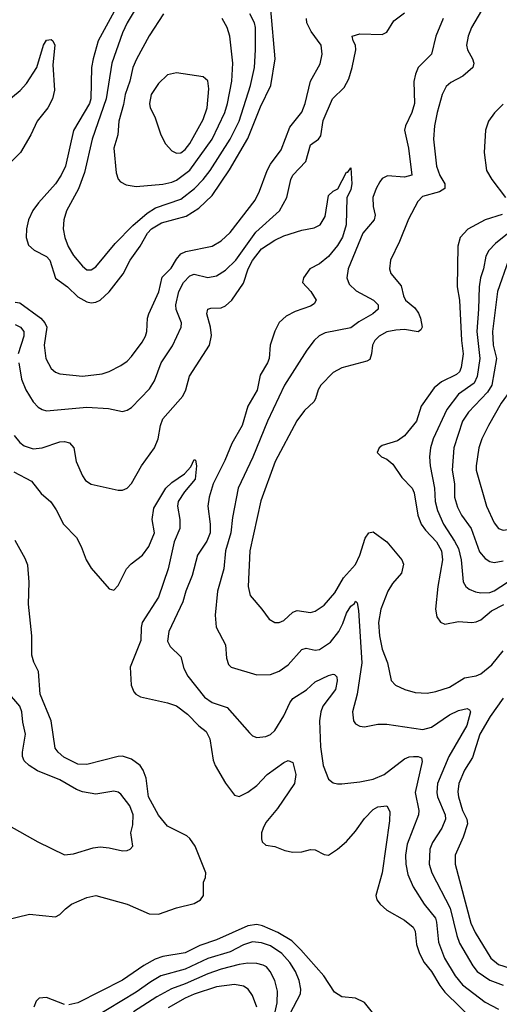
# Model space of a CAD drawing. Header units: inches. Extents: x 1682530 to 1839546, y 640742 to 791647.
# Tile 521 of 656: x 1777650 to 1779793, y 662823 to 667224. Entities that reach past the tile are written whole.
import ezdxf

# ---------------------------------------------------------------- set-up
doc = ezdxf.new("R2010")
doc.units = ezdxf.units.IN
doc.header["$MEASUREMENT"] = 0
doc.layers.add('B7676', color=7, linetype='Continuous')

msp = doc.modelspace()

# ---------------------------------------------------------------- linework, layer by layer
at = {"layer": 'B7676', "color": 5}
for points, elevation in [([(1778098.2, 667310), (1778000.3, 667130), (1777977.5, 667050), (1777971, 667010), (1777968.2, 666870), (1777961.7, 666850), (1777890, 666728.5), (1777854.1, 666570), (1777835.9, 666530), (1777810.1, 666489.9), (1777733.6, 666406.4), (1777708.2, 666371.8), (1777689.5, 666330), (1777680.7, 666290), (1777679.1, 666250), (1777690, 666217), (1777714.7, 666194.7), (1777770, 666165.8), (1777784.4, 666150), (1777810, 666069.3), (1777863.8, 666030), (1777910, 665985.5), (1777950, 665963.2), (1777970, 665959.3), (1777990, 665961.6), (1778010, 665971.1), (1778050, 666007.5), (1778112.4, 666087.6), (1778142.9, 666150), (1778188.6, 666211.4), (1778221.2, 666270), (1778239.4, 666290), (1778283.1, 666316.9), (1778393.3, 666346.7), (1778450, 666381.8), (1778510, 666438.3), (1778587.2, 666552.8), (1778670, 666693.1), (1778725.4, 666834.6), (1778771.7, 666930), (1778791.3, 667050), (1778771.9, 667270)], 620), ([(1779728.8, 667291.2), (1779669.4, 667190), (1779653.1, 667150), (1779646.3, 667110), (1779651.6, 667090), (1779673.8, 667050), (1779679.2, 667030), (1779675, 667010), (1779630, 666972.6), (1779576.1, 666943.9), (1779554.8, 666925.2), (1779537.7, 666890), (1779515.8, 666810), (1779503, 666750), (1779499.1, 666690), (1779512.9, 666570), (1779527.8, 666527.8), (1779550.1, 666490), (1779550.2, 666470), (1779525.1, 666454.9), (1779450, 666433.5), (1779428.3, 666411.7), (1779387.2, 666332.8), (1779347.1, 666232.9), (1779307.2, 666150), (1779302.4, 666110), (1779307.8, 666090), (1779354.9, 666034.9), (1779364.5, 665990), (1779374.3, 665970), (1779415.6, 665935.6), (1779432.2, 665912.2), (1779440.9, 665890), (1779447.8, 665850), (1779442, 665838), (1779430, 665828.5), (1779370, 665838.8), (1779330, 665837.2), (1779290, 665828.6), (1779256.2, 665810), (1779236.8, 665790), (1779226.1, 665770), (1779222.5, 665730), (1779214.4, 665705.6), (1779201.5, 665698.5), (1779090, 665668.2), (1779050, 665646.8), (1778995.4, 665590), (1778983, 665570), (1778972.1, 665530), (1778963.8, 665516.2), (1778922.3, 665477.7), (1778888.3, 665431.7), (1778790.9, 665249.1), (1778727, 665073), (1778678.8, 664850), (1778670.2, 664690.2), (1778680.3, 664650), (1778731.6, 664590), (1778764.1, 664544.1), (1778790, 664530.3), (1778810, 664530.3), (1778830, 664538.3), (1778870, 664575.2), (1778890, 664583.8), (1778950, 664574), (1778970, 664579.7), (1779010, 664607.2), (1779058, 664662), (1779097.1, 664730), (1779150.3, 664789.7), (1779169.4, 664830), (1779193.8, 664906.2), (1779210, 664930.2), (1779230, 664935), (1779290, 664891), (1779358.1, 664810), (1779365, 664790), (1779356.4, 664750), (1779315.2, 664704.8), (1779294.9, 664670), (1779263.8, 664590), (1779253.8, 664530), (1779257.2, 664470), (1779270, 664410.4), (1779293.8, 664350), (1779310.1, 664270.1), (1779328.9, 664250), (1779370.1, 664230.1), (1779417.2, 664217.2), (1779470, 664213.8), (1779510, 664221.4), (1779570, 664241), (1779637.1, 664282.9), (1779690, 664291.9), (1779710, 664300.1), (1779759, 664341), (1779810, 664403.7)], 580), ([(1777645.8, 665690), (1777658.1, 665618.1), (1777676.8, 665570), (1777710, 665516.1), (1777732, 665492), (1777750, 665481.2), (1777770, 665476.3), (1777950, 665492.3), (1778046.2, 665486.2), (1778110, 665473.6), (1778130, 665478.5), (1778150, 665490.3), (1778230, 665574.9), (1778252.3, 665610), (1778282.3, 665690), (1778333, 665767), (1778371.6, 665850), (1778372.4, 665870), (1778349.4, 665929.4), (1778347.5, 665950), (1778360.4, 666010), (1778382, 666050), (1778410, 666079.5), (1778430, 666087), (1778490, 666071.5), (1778530, 666079.8), (1778570, 666104.6), (1778616.2, 666150), (1778705.2, 666274.8), (1778810.6, 666370), (1778843.7, 666430), (1778861.4, 666510), (1778869.9, 666530), (1778928.2, 666590), (1778950, 666664.2), (1778985.7, 666690), (1778995.4, 666704.6), (1779005.9, 666774.1), (1779047.5, 666870), (1779099.1, 666920.9), (1779119.9, 666960.1), (1779136.2, 667010), (1779152.1, 667090), (1779150.8, 667110.8), (1779139.6, 667130), (1779136, 667150), (1779170, 667160.7), (1779270, 667158.8), (1779290, 667169.2), (1779321.3, 667218.7), (1779370, 667254.4)], 560), ([(1778175.2, 667284.8), (1778130.1, 667210), (1778110, 667165.1), (1778062.3, 667030), (1778036.3, 666870), (1777973.9, 666690), (1777939.4, 666540.6), (1777912.2, 666467.8), (1777859.3, 666370), (1777846.4, 666330), (1777843.8, 666290), (1777851.7, 666250), (1777866.6, 666210), (1777890.6, 666170.6), (1777930, 666122.8), (1777950, 666106.4), (1777970, 666106.7), (1777990, 666118.9), (1778076.1, 666223.9), (1778155.2, 666304.8), (1778220, 666360), (1778256.5, 666383.5), (1778370, 666422.6), (1778431, 666469), (1778470, 666509.5), (1778500.6, 666550), (1778590.3, 666690), (1778630.7, 666770), (1778681.7, 666930), (1778698.4, 667010), (1778704.3, 667090), (1778704.1, 667190), (1778698.9, 667210), (1778678.7, 667250)], 640), ([(1778291.9, 667250), (1778228.4, 667151.6), (1778171.7, 667048.3), (1778155.9, 667010), (1778142.5, 666950), (1778121.7, 666890), (1778114.1, 666845.9), (1778092.3, 666770), (1778088.9, 666710), (1778070.1, 666650), (1778080.5, 666540.5), (1778090, 666510.8), (1778099.9, 666499.9), (1778126.4, 666486.4), (1778170, 666479), (1778290, 666489.6), (1778330, 666497.9), (1778350, 666507.2), (1778410, 666552.3), (1778509.7, 666690.3), (1778566.2, 666810), (1778578.3, 666850), (1778597.8, 666950), (1778602.9, 667030), (1778588.4, 667150), (1778576.5, 667190), (1778555.3, 667230)], 660), ([(1777630, 665961.9), (1777650, 665959), (1777743.7, 665890), (1777762.9, 665870), (1777770.6, 665850), (1777759.3, 665770), (1777766.8, 665710), (1777790, 665665.3), (1777810, 665648.2), (1777830, 665640.6), (1777930, 665630.9), (1778018, 665642), (1778050, 665651.8), (1778101.7, 665678.3), (1778130, 665697.8), (1778150, 665718.6), (1778197.6, 665782.4), (1778211.9, 665810), (1778218, 665830), (1778221, 665890), (1778226.5, 665910), (1778272.3, 666007.7), (1778286.9, 666073.1), (1778327.1, 666112.9), (1778350, 666153.7), (1778370, 666177.4), (1778392.3, 666187.7), (1778510, 666211.5), (1778550, 666236.1), (1778590, 666273.8), (1778701.8, 666418.2), (1778721.9, 666458.1), (1778755.2, 666550), (1778770, 666578), (1778817.7, 666642.3), (1778856.7, 666743.3), (1778910, 666811.2), (1778926.2, 666850), (1778949.9, 666950.1), (1778992.3, 667027.7), (1779001.7, 667070), (1778996.7, 667110), (1778952, 667172), (1778933.5, 667210), (1778931.1, 667230)], 580), ([(1779542.5, 667230), (1779509.4, 667150), (1779490.2, 667070), (1779430, 667010.8), (1779418.6, 666981.4), (1779411.8, 666948.2), (1779413.9, 666850), (1779402.2, 666810), (1779373.2, 666750), (1779368.8, 666730), (1779387.8, 666650), (1779402, 666530), (1779370, 666520.5), (1779292.9, 666527.1), (1779270, 666514), (1779259.8, 666499.8), (1779242.2, 666470), (1779228.3, 666430), (1779228.7, 666390), (1779237.6, 666350), (1779233.8, 666330), (1779183.5, 666270), (1779118, 666110), (1779112.3, 666070), (1779122, 666042), (1779152.9, 666012.9), (1779230.2, 665970), (1779251.3, 665950), (1779251.6, 665930), (1779228, 665910), (1779165.6, 665874.4), (1779130, 665846.2), (1779015.5, 665824.5), (1778988.7, 665811.3), (1778965.4, 665790), (1778933.1, 665746.9), (1778833.8, 665590), (1778757.4, 665430), (1778691.5, 665268.5), (1778625.8, 665130), (1778600.9, 664999.1), (1778593.8, 664930), (1778569.6, 664850), (1778561.5, 664770), (1778534.2, 664670), (1778523.1, 664563.1), (1778528.3, 664508.3), (1778570.2, 664430), (1778574.3, 664370), (1778582.6, 664342.6), (1778594.8, 664330), (1778710, 664296.5), (1778770, 664296.9), (1778810, 664312.4), (1778850, 664340.2), (1778910, 664408.5), (1778930, 664414.8), (1778970, 664405.4), (1778990, 664408.6), (1779038.5, 664441.5), (1779075.8, 664490), (1779094.1, 664525.9), (1779110, 664572), (1779130, 664602.2), (1779145.6, 664614.4), (1779150, 664625.5), (1779157.3, 664617.3), (1779163.6, 664583.6), (1779178.6, 664350), (1779158.4, 664210), (1779137.2, 664130), (1779141.7, 664090), (1779150, 664077.1), (1779170, 664066), (1779190, 664064), (1779250, 664074.9), (1779290, 664075.8), (1779451.8, 664051.8), (1779490, 664061.4), (1779570, 664117.6), (1779610, 664136.3), (1779650, 664145.3), (1779659.2, 664139.2), (1779663.6, 664130), (1779647.4, 664070), (1779566.8, 663930), (1779517.4, 663810), (1779513.3, 663770), (1779517.4, 663750), (1779550.6, 663670), (1779552.4, 663650), (1779536.6, 663610), (1779494.1, 663545.9), (1779482.8, 663517.2), (1779479.3, 663450), (1779490.9, 663410.9), (1779573.3, 663253.3), (1779602.9, 663130), (1779615.7, 663095.7), (1779674.9, 662994.9), (1779694.6, 662970), (1779750, 662930.6), (1779810, 662908)], 560), ([(1777556.9, 666830), (1777651.6, 666908.4), (1777680.8, 666939.2), (1777726.7, 667010), (1777755.7, 667110), (1777770, 667132.3), (1777790, 667135.8), (1777798.7, 667130), (1777806.2, 667110), (1777797.3, 667022.7), (1777805.5, 666910), (1777796.6, 666870), (1777775.9, 666830), (1777728.1, 666770), (1777699.8, 666710), (1777652.9, 666630), (1777573.8, 666550)], 580), ([(1779810, 666846.9), (1779771.3, 666808.7), (1779744.1, 666770), (1779731.3, 666730), (1779724.7, 666630), (1779735.8, 666550), (1779759.4, 666510), (1779821.2, 666430)], 620), ([(1777625.6, 665365.6), (1777650, 665334.7), (1777670, 665319.7), (1777710, 665306.2), (1777750, 665311), (1777830, 665336.8), (1777850, 665338.2), (1777872.9, 665332.9), (1777892, 665310), (1777901.6, 665250), (1777930, 665186), (1777944.4, 665164.4), (1777970, 665148.5), (1778090, 665122), (1778110, 665120.7), (1778130, 665130.7), (1778150, 665150.7), (1778193.5, 665230), (1778252.9, 665310), (1778268.7, 665350), (1778278.9, 665410), (1778290, 665440.4), (1778378.5, 665541.5), (1778392.2, 665570), (1778409.4, 665630.6), (1778498.1, 665770), (1778507.6, 665812.4), (1778502.5, 665850), (1778485.5, 665910), (1778489.9, 665930.1), (1778504.7, 665935.3), (1778550, 665937), (1778570, 665945.7), (1778598.3, 665970), (1778650, 666046), (1778670.6, 666110), (1778690, 666148.5), (1778730, 666200.3), (1778790, 666238.9), (1778830, 666257.7), (1778910, 666284.2), (1778966.3, 666293.7), (1778992.3, 666307.7), (1779015.3, 666344.7), (1779030, 666438.8), (1779050, 666458), (1779071.3, 666468.7), (1779110, 666542.8), (1779116.5, 666543.5), (1779130, 666562), (1779134, 666490), (1779130, 666465.6), (1779112.1, 666427.9), (1779108, 666308), (1779092.1, 666252.1), (1779070, 666214.8), (1779030, 666166), (1778990, 666132.9), (1778946.7, 666110), (1778918, 666070), (1778914, 666050), (1778950.3, 666010), (1778974.3, 665970), (1778966.4, 665953.6), (1778950, 665943.1), (1778880.5, 665919.5), (1778841.2, 665898.8), (1778810, 665871.1), (1778790, 665831.5), (1778768.5, 665770), (1778764.4, 665710), (1778757.4, 665690), (1778724.9, 665635.1), (1778711.6, 665568.4), (1778670, 665496.8), (1778643.4, 665410), (1778597.2, 665330), (1778566.5, 665253.5), (1778513.8, 665150), (1778495.8, 665090), (1778490.1, 665050), (1778501.6, 664970), (1778500.7, 664930), (1778486.1, 664893.9), (1778444, 664830), (1778420, 664740), (1778391.9, 664670), (1778378.3, 664621.7), (1778316.5, 664490), (1778310, 664446.8), (1778321.9, 664421.9), (1778370, 664376.4), (1778383.8, 664323.8), (1778400.7, 664290), (1778476.4, 664196.4), (1778510, 664172.3), (1778576.9, 664150), (1778676.3, 664036.3), (1778690, 664023.8), (1778710, 664016.4), (1778750, 664020.3), (1778770, 664028.9), (1778790, 664047.2), (1778830, 664112), (1778856.3, 664170), (1778870, 664190.2), (1778930.8, 664229.2), (1778970, 664264.7), (1779030, 664293), (1779050, 664299.5), (1779056.7, 664296.7), (1779066.3, 664286.3), (1779069.1, 664269.1), (1779061.5, 664230), (1779005, 664155), (1778995.3, 664130), (1778989.7, 664090), (1778993.8, 663973.8), (1779006.2, 663890), (1779029.4, 663829.4), (1779050, 663813.1), (1779070, 663807.9), (1779090, 663809.1), (1779170, 663817.5), (1779230, 663830.1), (1779278, 663850), (1779370, 663920.9), (1779390, 663928.7), (1779410.1, 663930.1), (1779430.8, 663930.8), (1779444.6, 663924.6), (1779447.8, 663907.8), (1779416.6, 663770), (1779433.6, 663690), (1779432.6, 663670), (1779381.8, 663538.2), (1779374.5, 663490), (1779374.6, 663450), (1779384, 663404), (1779407.6, 663347.6), (1779457.6, 663270), (1779507.5, 663207.5), (1779513, 663190), (1779520.8, 663100.8), (1779548.6, 663030), (1779596.1, 662950), (1779628.9, 662910), (1779730, 662832.5), (1779790, 662801.9)], 540), ([(1779806.1, 666353.9), (1779730.3, 666330), (1779651.7, 666288.3), (1779618.8, 666250), (1779607.3, 666212.7), (1779605.2, 666030), (1779615.7, 665970), (1779623.5, 665790), (1779632.2, 665730), (1779622.4, 665670), (1779614.7, 665650), (1779601.9, 665638.1), (1779534.3, 665605.7), (1779502, 665578), (1779443.9, 665496.1), (1779423.2, 665430), (1779370, 665364.7), (1779338.3, 665341.7), (1779270, 665320.7), (1779256.3, 665310), (1779247.3, 665290), (1779266, 665270), (1779290, 665259.5), (1779317.4, 665237.4), (1779357.7, 665177.7), (1779403.9, 665130), (1779412.2, 665110), (1779429.1, 665010), (1779443.9, 664970), (1779462.8, 664942.8), (1779511.8, 664890), (1779535.4, 664850), (1779539.7, 664810), (1779518.2, 664690), (1779508.1, 664590), (1779514.4, 664554.4), (1779530, 664531.6), (1779550, 664522.9), (1779610, 664533.7), (1779670, 664530.1), (1779690, 664533), (1779710, 664542.1), (1779758.6, 664581.4), (1779813.7, 664610)], 620), ([(1779883.8, 666310), (1779775.4, 666224.6), (1779746.9, 666193.1), (1779732.9, 666167.1), (1779722.2, 666110), (1779708.6, 666070), (1779702.4, 666030), (1779700.5, 665930), (1779691.9, 665830), (1779706.7, 665710), (1779694.7, 665630), (1779680.1, 665599.9), (1779610.1, 665549.9), (1779558.1, 665481.9), (1779497.3, 665350), (1779485.1, 665310), (1779480.7, 665270), (1779483.6, 665230), (1779503.3, 665130), (1779506.5, 665070), (1779516.4, 665030), (1779543.9, 664970), (1779593.5, 664893.5), (1779610, 664860.2), (1779622.7, 664810), (1779630.8, 664710.8), (1779643.2, 664690), (1779658.1, 664678.1), (1779686.1, 664666.1), (1779710, 664662.4), (1779750, 664664.2), (1779770, 664670.7), (1779830, 664710.6)], 640), ([(1780000, 666201.2), (1779990.7, 666190), (1779950, 666158.4), (1779928, 666130), (1779866.9, 665993.1), (1779853.3, 665950), (1779840.3, 665870), (1779836.7, 665790), (1779850.5, 665609.5), (1779844.7, 665570), (1779801, 665510), (1779744.8, 665410), (1779715.3, 665350), (1779702.1, 665310), (1779688.9, 665230), (1779690.1, 665210), (1779735.3, 665050), (1779770, 664974.9), (1779790, 664949.2), (1779810, 664942.7), (1779850, 664947.8), (1779930, 664975.8), (1779957.1, 664990), (1780000, 665026.6)], 680), ([(1779834.6, 666150), (1779784.4, 666010), (1779762.9, 665830), (1779765.6, 665770), (1779780.6, 665710), (1779759, 665590), (1779740.1, 665559.9), (1779655.4, 665470), (1779629.1, 665430), (1779589.1, 665310), (1779582, 665210), (1779592.2, 665150), (1779592.1, 665090), (1779605.5, 665045.5), (1779623.9, 665010), (1779667.3, 664950), (1779705, 664845), (1779730, 664815.4), (1779750, 664802.7), (1779770, 664797.5), (1779810, 664805.4)], 660), ([(1777630, 665861.7), (1777652.8, 665850), (1777667.8, 665830), (1777669.1, 665810), (1777643.8, 665730)], 560), ([(1777623.1, 665203.1), (1777702.2, 665162.2), (1777746.3, 665106.3), (1777788.9, 665068.9), (1777813.6, 665033.6), (1777845.4, 664970), (1777903.2, 664910), (1777924.1, 664870), (1777946.4, 664810), (1777970, 664772.9), (1778050, 664680.9), (1778070, 664674), (1778090, 664694.9), (1778127.4, 664770), (1778148.1, 664791.9), (1778198.9, 664830), (1778226.9, 664870), (1778252.4, 664930), (1778241.4, 664990), (1778250, 665040.3), (1778302.9, 665130), (1778330, 665155.6), (1778385.9, 665194.1), (1778415.1, 665224.9), (1778430, 665258.8), (1778435.5, 665255.5), (1778440.5, 665230), (1778433.6, 665170), (1778386, 665114), (1778357.6, 665070), (1778355.2, 665050), (1778366.2, 664990), (1778366.2, 664950), (1778340.2, 664890), (1778313.9, 664770), (1778270, 664643.1), (1778197.6, 664530), (1778192.6, 664507.4), (1778191.2, 664448.8), (1778144.1, 664330), (1778147.7, 664250), (1778160.1, 664220.1), (1778169, 664209), (1778190, 664197.1), (1778310, 664171.3), (1778350, 664156.8), (1778399.9, 664119.9), (1778450, 664067.3), (1778482.7, 664042.7), (1778500.2, 664010), (1778514.2, 663914.2), (1778523.7, 663890), (1778570, 663811.5), (1778610, 663758), (1778630, 663751.6), (1778670, 663771.3), (1778710, 663800.7), (1778755.8, 663850), (1778830, 663903.2), (1778850, 663913.1), (1778870, 663904), (1778883.5, 663850), (1778878.2, 663810), (1778801.4, 663698.6), (1778750, 663635.6), (1778737.3, 663610), (1778730.2, 663590), (1778730, 663562.8), (1778733.8, 663550), (1778750, 663534.7), (1778790, 663528.8), (1778834, 663510), (1778870, 663502.6), (1778910, 663504.3), (1778950, 663514.6), (1778970, 663513.7), (1779010, 663493.1), (1779030, 663490.3), (1779070, 663516.9), (1779110, 663551.3), (1779150, 663597.6), (1779190, 663653.8), (1779230, 663694.3), (1779250, 663705.7), (1779290.5, 663710), (1779304.4, 663684.4), (1779302.5, 663642.5), (1779269.6, 663410), (1779240.8, 663310), (1779245.3, 663290), (1779260.3, 663270), (1779290, 663244.1), (1779370, 663199.4), (1779408.2, 663168.2), (1779417.4, 663150), (1779422.4, 663090), (1779436.1, 663050), (1779457.9, 663010), (1779490.6, 662970), (1779526.8, 662906.8), (1779550, 662876.6), (1779684.7, 662744.7)], 520), ([(1777590, 663200.5), (1777694.2, 663225.8), (1777810, 663213.4), (1777830, 663224), (1777854, 663250), (1777880.7, 663270), (1777950, 663300.7), (1777990, 663309), (1778130, 663271.3), (1778227.8, 663227.8), (1778270, 663225.8), (1778350, 663253.6), (1778430, 663273.8), (1778458, 663290), (1778471.9, 663310), (1778470.8, 663369.2), (1778480.4, 663390), (1778481.5, 663410), (1778434.4, 663530), (1778410, 663564.9), (1778396.4, 663576.4), (1778310, 663619.9), (1778270, 663669.2), (1778226.2, 663750), (1778214.3, 663834.3), (1778202.1, 663870), (1778188.2, 663890), (1778150, 663919.5), (1778110, 663932.4), (1778090, 663931.2), (1777950, 663895.1), (1777910, 663897), (1777847.6, 663927.6), (1777821.1, 663950), (1777808.5, 663968.5), (1777789.9, 664090), (1777742, 664210), (1777733.4, 664310), (1777712.7, 664352.7), (1777704.2, 664384.2), (1777703.9, 664470), (1777688.9, 664611.1), (1777692.9, 664710), (1777685.6, 664785.6), (1777675.1, 664815.1), (1777630, 664896.9)], 520), ([(1777601.6, 663621.6), (1777730.6, 663550), (1777850, 663491.8), (1777890, 663495.3), (1777977.6, 663522.4), (1778010, 663526.7), (1778050, 663523.2), (1778110, 663508.7), (1778129.6, 663510.4), (1778143.3, 663516.7), (1778155.1, 663530), (1778146, 663590), (1778155.4, 663624.6), (1778157.2, 663670), (1778141.8, 663710), (1778102, 663762), (1778090, 663771.3), (1778070, 663775.8), (1777990, 663762.7), (1777930, 663773.3), (1777903.4, 663783.4), (1777830, 663825.7), (1777730, 663866.2), (1777692.2, 663890), (1777670, 663911.8), (1777662.5, 663930), (1777662.2, 663950), (1777676.1, 664030), (1777664.2, 664084.2), (1777660.2, 664130), (1777650, 664155), (1777586.8, 664230)], 540), ([(1779810, 664191.2), (1779751.5, 664110), (1779706.6, 664030), (1779673.2, 663926.8), (1779638.1, 663870), (1779611.9, 663810), (1779607.6, 663772.4), (1779610.1, 663750), (1779628.9, 663690), (1779647.3, 663650), (1779650.6, 663630), (1779631.8, 663570), (1779596.4, 663490), (1779595.7, 663450), (1779666.3, 663186.3), (1779684.5, 663144.5), (1779755.6, 663030), (1779790, 663001.3), (1779870, 662976.2)], 580), ([(1779243.9, 662763.9), (1779190, 662830.5), (1779150, 662851.1), (1779090, 662856.1), (1779057, 662877), (1779008.3, 662950), (1778906.8, 663066.8), (1778866.5, 663106.5), (1778803.9, 663143.9), (1778734.5, 663174.5), (1778710, 663179.5), (1778670, 663174.5), (1778530, 663110.8), (1778454.5, 663085.5), (1778390, 663053.5), (1778290, 663036), (1778255.5, 663024.5), (1778204.2, 662995.8), (1778110, 662931.4), (1777910.3, 662830), (1777870, 662821)], 520), ([(1778858.7, 662781.3), (1778904.2, 662870), (1778906.6, 662890), (1778899.4, 662930), (1778882.2, 662970), (1778857.1, 663010), (1778821.7, 663050), (1778770, 663084.5), (1778730, 663097.5), (1778690, 663102.7), (1778650, 663089.5), (1778590, 663057.7), (1778490, 663027.8), (1778390, 662979.6), (1778281.2, 662950), (1778235.9, 662924.1), (1778170, 662877), (1777850, 662683.2)], 540), ([(1778791.9, 662790), (1778800.6, 662830), (1778801.8, 662881.8), (1778789.9, 662929.9), (1778769.1, 662970), (1778752.3, 662990), (1778738.1, 662998.1), (1778710, 663005.4), (1778670, 663006.9), (1778630, 663001.3), (1778550, 662980.5), (1778490, 662959.8), (1778390, 662914.1), (1778328.3, 662891.7), (1778263.2, 662856.8), (1778158.3, 662790)], 560), ([(1778709.9, 662810), (1778690, 662862.2), (1778670.7, 662890.7), (1778650, 662904.7), (1778610, 662910.9), (1778530, 662900.8), (1778430, 662868.1), (1778388.8, 662850), (1778313.4, 662806.6)], 580), ([(1777850, 662821.7), (1777770, 662852.7), (1777737.6, 662850), (1777723.1, 662836.9), (1777712.6, 662810)], 520)]:
    msp.add_lwpolyline(points, dxfattribs=dict(at, elevation=elevation))
at = {"layer": 'B7676', "color": 5, "elevation": 680}
msp.add_lwpolyline([(1778350, 666987), (1778310, 666978), (1778270, 666939.6), (1778237.2, 666890), (1778229.2, 666850), (1778233.4, 666830), (1778254.3, 666790), (1778281.3, 666710), (1778301.3, 666670), (1778330, 666637.8), (1778350, 666627.2), (1778370, 666628.5), (1778390, 666643.8), (1778410, 666670.2), (1778470, 666778.2), (1778487.6, 666830), (1778495.7, 666915.7), (1778490.5, 666950.5), (1778470, 666968.2)], close=True, dxfattribs=at)

doc.saveas('drawing.dxf')
